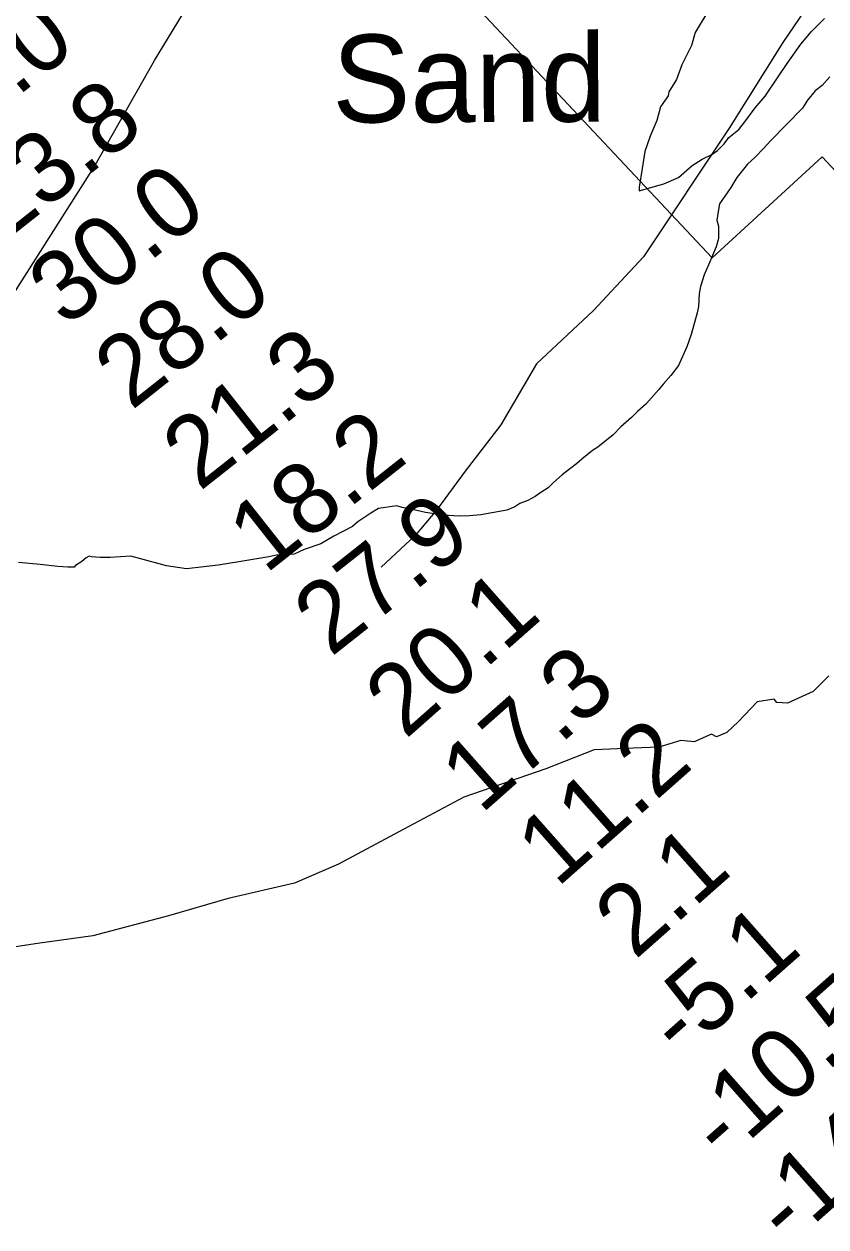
# Model space of a CAD drawing. Extents: x 3180038 to 3217926, y 922069 to 947485.
# Drawn here: x 3195185 to 3195944, y 934691 to 935828 of the extents above; entities that cross this region are included whole.
import ezdxf

# ---------------------------------------------------------------- set-up
doc = ezdxf.new("R2010")
doc.units = 0
for name, color, linetype in [('V-RIVR-EDGE', 7, 'Continuous'), ('V-RIVR-RANG', 7, 'Continuous'), ('V-RRAP-RVMT', 7, 'Continuous'), ('V-SITE-VEGE', 7, 'Continuous'), ('V-SITE-VEGE-IDEN', 7, 'Continuous'), ('V-TOPO-SHOR', 7, 'Continuous')]:
    doc.layers.add(name, color=color, linetype=linetype)

msp = doc.modelspace()

# ---------------------------------------------------------------- linework, layer by layer
at = {"layer": 'V-RIVR-EDGE'}
msp.add_lwpolyline([(3195947, 935212.1), (3195932, 935197.1), (3195907.6, 935186.2), (3195897.7, 935186.8), (3195895.1, 935189.9), (3195879, 935187.3), (3195861.4, 935168.7), (3195850.4, 935158.4), (3195840.6, 935154.2), (3195835.9, 935156.8), (3195819.3, 935149.6), (3195806.9, 935150.7), (3195786.1, 935144.5), (3195761.7, 935143.5), (3195724.9, 935142.1), (3195679.2, 935124), (3195601.4, 935097.3), (3195544.8, 935066.8), (3195483, 935033.8), (3195441.4, 935015.7), (3195378.6, 935001.3), (3195322.1, 934984.9), (3195250.4, 934965.9), (3195198, 934958.7), (3195156.5, 934952.6)], dxfattribs=at)
at = {"layer": 'V-RRAP-RVMT'}
msp.add_lwpolyline([(3196250.2, 935845.4), (3196234.6, 935830.9), (3196243.8, 935820.8), (3196130.5, 935714.7), (3196081.8, 935765.9), (3195974.6, 935666.2), (3195940.7, 935703), (3195836.4, 935607.4), (3195427.2, 936043.3), (3195544.3, 936150.9), (3195547, 936148), (3195653, 936243.5), (3195671.1, 936224.7), (3195780.7, 936323.7), (3195795.6, 936307.4), (3195902.5, 936406.3), (3195908.8, 936399.8)], dxfattribs=at)
at = {"layer": 'V-SITE-VEGE'}
for points in [[(3195842.5, 935857.3), (3195820.3, 935820.6), (3195816.8, 935808.2), (3195807.6, 935789.9), (3195802.7, 935776), (3195795.5, 935764.2), (3195794.8, 935760.6), (3195789.8, 935753.2), (3195787.7, 935750.3), (3195784.2, 935737.1), (3195777.8, 935722.4), (3195772.9, 935707.8), (3195770.2, 935691.7), (3195767.5, 935674.2), (3195767.5, 935670.6), (3195790.8, 935677.4), (3195804.5, 935683.4), (3195817.5, 935694.5), (3195826.9, 935700.5), (3195836.3, 935705), (3195841.4, 935708.7), (3195847.9, 935715.3), (3195852.2, 935721.2), (3195861.6, 935728.6), (3195867.3, 935736), (3195877.3, 935749.2), (3195886.7, 935760.2), (3195898.8, 935778.6), (3195907.4, 935791.1), (3195920.3, 935809.5), (3195930.4, 935821.3), (3195942.6, 935833.8)], [(3195947.7, 935778.5), (3195940.5, 935770.4), (3195934, 935765.2), (3195926.8, 935756.4), (3195921.8, 935749), (3195891.6, 935718), (3195885.1, 935710.7), (3195877.2, 935702.6), (3195870, 935695.9), (3195859.9, 935683.4), (3195854.2, 935673.8), (3195843.5, 935658.4), (3195842.1, 935651.1), (3195840.8, 935643.1), (3195842.3, 935637.3), (3195842.4, 935625.6), (3195840.3, 935617.6), (3195833.3, 935601.4), (3195829, 935591.2), (3195825.5, 935580.2), (3195824.1, 935573.6), (3195823.6, 935561.2), (3195822.2, 935555.4), (3195816.6, 935534.9), (3195812.4, 935523.2), (3195804.6, 935505.6), (3195797.4, 935496), (3195790.2, 935487.9), (3195785.9, 935482.8), (3195773.7, 935468.8), (3195765.8, 935462.1), (3195760, 935456.2), (3195749.9, 935447.4), (3195742.7, 935440), (3195728.3, 935428.1), (3195723.2, 935425.2), (3195713.1, 935417), (3195708.1, 935412.6), (3195701.6, 935407.4), (3195694.4, 935402.2), (3195686.4, 935394.8), (3195681.4, 935389.7), (3195674.2, 935385.2), (3195669.1, 935381.5), (3195661.9, 935377.8), (3195654.6, 935374.8), (3195649.6, 935371.8), (3195642.3, 935368.8), (3195617.6, 935364.1), (3195606.7, 935363.2), (3195597.2, 935363.1), (3195587, 935363.7), (3195579.7, 935364.3), (3195565.1, 935366.3), (3195557, 935368.4), (3195543.2, 935371.2), (3195538, 935372.6), (3195520.6, 935370.2), (3195513.4, 935365.7), (3195501.1, 935357.5), (3195496, 935353.1), (3195478.6, 935344.1), (3195466.3, 935336.7), (3195450.4, 935331.4), (3195441, 935326.9), (3195424.2, 935326), (3195416.9, 935324.4), (3195388.6, 935319.7), (3195368.9, 935316.5), (3195339.1, 935313.3), (3195320.1, 935315.9), (3195294.5, 935322.9), (3195286.5, 935325), (3195266.8, 935324), (3195257.3, 935323.9), (3195249.3, 935324.5), (3195247.1, 935325.2), (3195244.2, 935323.7), (3195239.9, 935320), (3195234.1, 935316.3)], [(3195234.1, 935316.3), (3195232.7, 935314.8), (3195226.9, 935314.8), (3195217.4, 935315.4), (3195200.6, 935317.4), (3195180.2, 935319.3)]]:
    msp.add_lwpolyline(points, dxfattribs=at)
at = {"layer": 'V-TOPO-SHOR'}
for points in [[(3195052.1, 935368.5), (3195133.2, 935507), (3195251.4, 935692.7), (3195308.9, 935794.1), (3195366.3, 935888.7), (3195440.6, 935976.5), (3195504.8, 936037.3), (3195575.7, 936111.6), (3195643.3, 936155.5), (3195731.1, 936212.9), (3195775, 936240), (3195839.2, 936273.8), (3195852.7, 936246.7), (3195856.8, 936224.4)], [(3196179.8, 936108.1), (3196045.2, 936006.9), (3195981.1, 935925.8), (3195903.4, 935811), (3195852.7, 935729.9), (3195771.6, 935608.3), (3195724.3, 935557.6), (3195670.3, 935507), (3195636.5, 935449.5), (3195602.7, 935405.6), (3195575.7, 935368.5), (3195555.4, 935344.8), (3195523.3, 935314.8)]]:
    msp.add_lwpolyline(points, dxfattribs=at)

# ---------------------------------------------------------------- texts
at = {"layer": 'V-RIVR-RANG'}
for s, rotation, p in [('48.0', 38.3283, (3195100.3, 935697.2)), ('23.8', 38.3283, (3195164.8, 935620.7)), ('30.0', 38.3283, (3195224.7, 935540.6)), ('28.0', 38.3283, (3195286.9, 935462.3)), ('21.3', 38.3283, (3195351.4, 935385.8)), ('18.2', 38.3283, (3195413.6, 935307.5)), ('27.9', 38.3283, (3195475.6, 935229.1)), ('20.1', 41.4778, (3195546.2, 935151.3)), ('17.3', 41.4778, (3195617.7, 935080.4)), ('11.2', 41.4778, (3195689.6, 935010.8)), ('2.1', 41.4778, (3195763.4, 934942.7)), ('-5.1', 41.4778, (3195807.5, 934848.3)), ('-10.5', 41.4778, (3195847.6, 934750.5)), ('-14.2', 41.4778, (3195908.9, 934671.5))]:
    msp.add_text(s, height=67, rotation=rotation, dxfattribs=at).set_placement(p)
at = {"layer": 'V-SITE-VEGE-IDEN'}
msp.add_text('Sand', height=83, rotation=0.2034, dxfattribs=at).set_placement((3195477, 935735.3))

doc.saveas('drawing.dxf')
